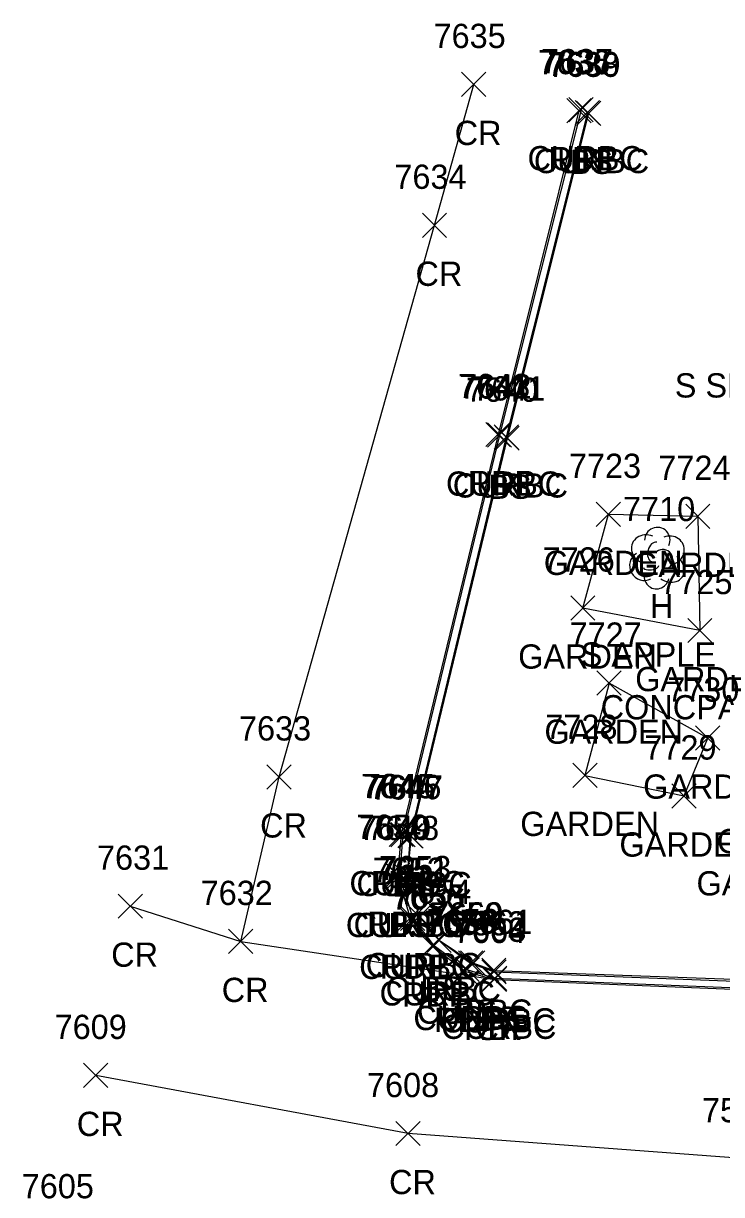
# Model space of a CAD drawing. Extents: x 1769141 to 1770817, y 735471 to 742405.
# Drawn here: x 1769943.3 to 1770000.9, y 741093 to 741189.5 of the extents above; entities that cross this region are included whole.
import ezdxf

# ---------------------------------------------------------------- set-up
doc = ezdxf.new("R2010")
doc.units = 0
for name, color, linetype in [('L_A', 7, 'Continuous'), ('L_C', 7, 'Continuous'), ('L_I', 7, 'Continuous'), ('L_TIC', 7, 'Continuous'), ('LAPB', 7, 'Continuous'), ('LELB', 7, 'Continuous'), ('LTD', 7, 'Continuous'), ('P_A', 7, 'Continuous'), ('P_I', 7, 'Continuous'), ('P_TIC', 7, 'Continuous'), ('PET', 7, 'Continuous'), ('PRC', 7, 'Continuous'), ('R_A', 7, 'Continuous'), ('R_I', 7, 'Continuous'), ('R_TIC', 7, 'Continuous'), ('RC', 7, 'Continuous')]:
    doc.layers.add(name, color=color, linetype=linetype)

msp = doc.modelspace()

# ---------------------------------------------------------------- linework, layer by layer
at = {"layer": 'L_TIC'}
for points in [[(1769988.96, 741181.137), (1769990.96, 741183.137)], [(1769990.96, 741181.137), (1769988.96, 741183.137)], [(1769982.25, 741154.344), (1769984.25, 741156.344)], [(1769984.25, 741154.344), (1769982.25, 741156.344)], [(1769990.598, 741148.067), (1769992.598, 741150.067)], [(1769992.598, 741148.067), (1769990.598, 741150.067)], [(1769997.975, 741147.906), (1769999.975, 741149.906)], [(1769999.975, 741147.906), (1769997.975, 741149.906)], [(1769988.488, 741140.342), (1769990.488, 741142.342)], [(1769990.488, 741140.342), (1769988.488, 741142.342)], [(1769998.138, 741138.484), (1770000.138, 741140.484)], [(1770000.138, 741138.484), (1769998.138, 741140.484)], [(1769990.65, 741134.148), (1769992.65, 741136.148)], [(1769992.65, 741134.148), (1769990.65, 741136.148)], [(1769998.792, 741129.618), (1770000.792, 741131.618)], [(1770000.792, 741129.618), (1769998.792, 741131.618)], [(1769988.658, 741126.544), (1769990.658, 741128.544)], [(1769990.658, 741126.544), (1769988.658, 741128.544)], [(1769996.836, 741124.842), (1769998.836, 741126.842)], [(1769998.836, 741124.842), (1769996.836, 741126.842)], [(1769974.317, 741121.546), (1769976.317, 741123.546)], [(1769976.317, 741121.546), (1769974.317, 741123.546)], [(1769973.995, 741118.205), (1769975.995, 741120.205)], [(1769975.995, 741118.205), (1769973.995, 741120.205)], [(1769976.641, 741112.942), (1769978.641, 741114.942)], [(1769978.641, 741112.942), (1769976.641, 741114.942)], [(1769979.411, 741111.083), (1769981.411, 741113.083)], [(1769981.411, 741111.083), (1769979.411, 741113.083)], [(1769981.148, 741110.465), (1769983.148, 741112.465)], [(1769983.148, 741110.465), (1769981.148, 741112.465)]]:
    msp.add_lwpolyline(points, dxfattribs=at)
at = {"layer": 'LAPB'}
for points in [[(1769991.598, 741149.067), (1769998.975, 741148.906), (1769999.138, 741139.484), (1769989.488, 741141.342)], [(1769989.488, 741141.342), (1769991.598, 741149.067)], [(1769991.65, 741135.148), (1769989.658, 741127.544), (1769997.836, 741125.842), (1769999.792, 741130.618)], [(1769999.792, 741130.618), (1769991.65, 741135.148)]]:
    msp.add_lwpolyline(points, dxfattribs=at)
at = {"layer": 'LELB'}
for points in [[(1769989.96, 741182.137), (1769983.25, 741155.344), (1769975.317, 741122.546), (1769974.995, 741119.205)], [(1769977.641, 741113.942), (1769980.411, 741112.083), (1769982.148, 741111.465), (1770015.532, 741110.24), (1770039.219, 741109.354), (1770043.324, 741110.423), (1770045.62, 741111.719), (1770046.71, 741113.015), (1770047.118, 741115.018), (1770046.642, 741117.741), (1770034.955, 741150.165), (1770026.505, 741173.218)]]:
    msp.add_lwpolyline(points, dxfattribs=at)
at = {"layer": 'LTD'}
msp.add_line((1769995.584, 741145.508), (1769995.584, 741145.508), dxfattribs=at)
msp.add_line((1769995.584, 741145.508), (1769995.584, 741145.508), dxfattribs=at)
msp.add_arc((1769995.631, 741146.942), 1.047, 335.52715, 180.95627, dxfattribs=at)
for centre, major_axis, ratio, start_param, end_param in [((1769994.792, 741146.174), (1.21, -0.512), 0.895232, 1.570796, 4.712389), ((1769995.375, 741145.966), (-0.208, -0.792), 0.645439, 3.141593, 6.283185), ((1769996.625, 741146.091), (-1.141, -0.483), 0.949671, 1.570796, 4.712389), ((1769994.501, 741144.799), (0.584, -1.042), 0.959034, 3.141593, 6.283185), ((1769996.084, 741145.341), (-0.5, 0.667), 0.989748, 3.141593, 6.283185), ((1769995.126, 741144.758), (-0.625, -0.083), 0.423636, 0, 3.141593), ((1769996.584, 741144.674), (-1.09, 0.792), 0.841452, 1.570796, 4.712389), ((1769995.584, 741144.008), (0.265, 1.061), 0.942809, 1.570796, 4.712389)]:
    msp.add_ellipse(centre, major_axis=major_axis, ratio=ratio, start_param=start_param, end_param=end_param, dxfattribs=at)
at = {"layer": 'P_TIC'}
for points in [[(1769979.484, 741183.516), (1769981.484, 741185.516)], [(1769981.484, 741183.516), (1769979.484, 741185.516)], [(1769988.165, 741181.356), (1769990.165, 741183.356)], [(1769990.165, 741181.356), (1769988.165, 741183.356)], [(1769976.252, 741171.904), (1769978.252, 741173.904)], [(1769978.252, 741171.904), (1769976.252, 741173.904)], [(1769981.497, 741154.651), (1769983.497, 741156.651)], [(1769983.497, 741154.651), (1769981.497, 741156.651)], [(1769963.436, 741126.415), (1769965.436, 741128.415)], [(1769965.436, 741126.415), (1769963.436, 741128.415)], [(1769973.506, 741121.666), (1769975.506, 741123.666)], [(1769975.506, 741121.666), (1769973.506, 741123.666)], [(1769973.211, 741118.306), (1769975.211, 741120.306)], [(1769975.211, 741118.306), (1769973.211, 741120.306)], [(1769951.156, 741115.758), (1769953.156, 741117.758)], [(1769953.156, 741115.758), (1769951.156, 741117.758)], [(1769974.244, 741114.767), (1769976.244, 741116.767)], [(1769976.244, 741114.767), (1769974.244, 741116.767)], [(1769960.272, 741112.852), (1769962.272, 741114.852)], [(1769962.272, 741112.852), (1769960.272, 741114.852)], [(1769960.272, 741112.852), (1769962.272, 741114.852)], [(1769962.272, 741112.852), (1769960.272, 741114.852)], [(1769976.077, 741112.479), (1769978.077, 741114.479)], [(1769978.077, 741112.479), (1769976.077, 741114.479)], [(1769978.725, 741110.384), (1769980.725, 741112.384)], [(1769980.725, 741110.384), (1769978.725, 741112.384)], [(1769981.195, 741109.714), (1769983.195, 741111.714)], [(1769983.195, 741109.714), (1769981.195, 741111.714)], [(1769981.195, 741109.714), (1769983.195, 741111.714)], [(1769983.195, 741109.714), (1769981.195, 741111.714)], [(1769948.315, 741101.802), (1769950.315, 741103.802)], [(1769950.315, 741101.802), (1769948.315, 741103.802)], [(1769974.073, 741097.008), (1769976.073, 741099.008)], [(1769976.073, 741097.008), (1769974.073, 741099.008)]]:
    msp.add_lwpolyline(points, dxfattribs=at)
at = {"layer": 'PET'}
msp.add_lwpolyline([(1769989.165, 741182.356), (1769982.497, 741155.651), (1769974.506, 741122.666), (1769974.211, 741119.306), (1769975.244, 741115.767), (1769977.077, 741113.479), (1769979.725, 741111.384), (1769982.195, 741110.714), (1770015.397, 741109.361), (1770039.221, 741108.61), (1770043.397, 741109.61), (1770046.303, 741111.13), (1770047.414, 741112.541), (1770047.927, 741115.281), (1770047.441, 741117.97)], dxfattribs=at)
at = {"layer": 'PRC'}
for points in [[(1769961.272, 741113.852), (1769964.436, 741127.415), (1769977.252, 741172.904), (1769980.484, 741184.516)], [(1769952.156, 741116.758), (1769961.272, 741113.852), (1769982.195, 741110.714)], [(1770057.588, 741095.491), (1770030.995, 741095.282), (1770002.622, 741095.939), (1769975.073, 741098.008), (1769949.315, 741102.802)]]:
    msp.add_lwpolyline(points, dxfattribs=at)
at = {"layer": 'R_TIC'}
for points in [[(1769988.344, 741181.432), (1769990.344, 741183.432)], [(1769990.344, 741181.432), (1769988.344, 741183.432)], [(1769988.864, 741181.198), (1769990.864, 741183.198)], [(1769990.864, 741181.198), (1769988.864, 741183.198)], [(1769981.616, 741154.601), (1769983.616, 741156.601)], [(1769983.616, 741154.601), (1769981.616, 741156.601)], [(1769982.177, 741154.451), (1769984.177, 741156.451)], [(1769984.177, 741154.451), (1769982.177, 741156.451)], [(1769973.653, 741121.653), (1769975.653, 741123.653)], [(1769975.653, 741121.653), (1769973.653, 741123.653)], [(1769974.234, 741121.584), (1769976.234, 741123.584)], [(1769976.234, 741121.584), (1769974.234, 741123.584)], [(1769973.354, 741118.206), (1769975.354, 741120.206)], [(1769975.354, 741118.206), (1769973.354, 741120.206)], [(1769973.995, 741118.205), (1769975.995, 741120.205)], [(1769975.995, 741118.205), (1769973.995, 741120.205)], [(1769974.996, 741114.902), (1769976.996, 741116.902)], [(1769976.996, 741114.902), (1769974.996, 741116.902)], [(1769974.455, 741114.753), (1769976.455, 741116.753)], [(1769976.455, 741114.753), (1769974.455, 741116.753)], [(1769976.641, 741112.942), (1769978.641, 741114.942)], [(1769978.641, 741112.942), (1769976.641, 741114.942)], [(1769976.14, 741112.565), (1769978.14, 741114.565)], [(1769978.14, 741112.565), (1769976.14, 741114.565)], [(1769979.229, 741111.063), (1769981.229, 741113.063)], [(1769981.229, 741111.063), (1769979.229, 741113.063)], [(1769978.928, 741110.531), (1769980.928, 741112.531)], [(1769980.928, 741110.531), (1769978.928, 741112.531)], [(1769981.167, 741110.339), (1769983.167, 741112.339)], [(1769983.167, 741110.339), (1769981.167, 741112.339)], [(1769981.221, 741109.811), (1769983.221, 741111.811)], [(1769983.221, 741109.811), (1769981.221, 741111.811)]]:
    msp.add_lwpolyline(points, dxfattribs=at)
at = {"layer": 'RC'}
for points in [[(1769989.344, 741182.432), (1769982.616, 741155.601), (1769974.653, 741122.653), (1769974.354, 741119.206), (1769975.455, 741115.753), (1769977.14, 741113.565), (1769979.928, 741111.531), (1769982.221, 741110.811), (1770015.468, 741109.49), (1770039.18, 741108.685), (1770043.424, 741109.712), (1770046.15, 741111.233), (1770047.304, 741112.588), (1770047.745, 741115.213), (1770047.365, 741117.923), (1770035.628, 741150.285), (1770027.192, 741173.587)], [(1769989.864, 741182.198), (1769983.177, 741155.451), (1769975.234, 741122.584), (1769974.995, 741119.205), (1769975.996, 741115.902), (1769977.641, 741113.942), (1769980.229, 741112.063), (1769982.167, 741111.339), (1770015.498, 741110.05), (1770039.199, 741109.265), (1770043.324, 741110.337), (1770045.704, 741111.619), (1770046.81, 741112.935), (1770047.21, 741115.063), (1770046.771, 741117.733), (1770035.066, 741150.164), (1770026.642, 741173.281)]]:
    msp.add_lwpolyline(points, dxfattribs=at)

# ---------------------------------------------------------------- texts
at = {"layer": 'L_A'}
for s, p in [('BS', (1769988.401, 741177.137)), ('BS', (1769981.691, 741150.344)), ('GARDEN', (1769986.267, 741144.067)), ('GARDEN', (1769993.644, 741143.906)), ('H', (1769995.017, 741140.508)), ('GARDEN', (1769984.157, 741136.342)), ('GARDEN', (1769993.808, 741134.484)), ('GARDEN', (1769986.319, 741130.148)), ('GARDEN', (1769994.461, 741125.618)), ('GARDEN', (1769984.328, 741122.544)), ('GARDEN', (1769992.505, 741120.842)), ('GARDEN', (1770000.545, 741121.12)), ('BS', (1769973.758, 741117.546)), ('GARDEN', (1769998.863, 741117.639)), ('BS', (1769973.436, 741114.205)), ('BS', (1769976.082, 741108.942)), ('BS', (1769978.852, 741107.083)), ('BS', (1769980.589, 741106.465))]:
    msp.add_text(s, height=2, dxfattribs=at).set_placement(p)
at = {"layer": 'L_C'}
for s, p in [('S SPRUCE', (1769997.073, 741158.698)), ('S APPLE', (1769989.316, 741136.508)), ('CONCPAD A BASE FOR MONUMENT', (1769990.962, 741132.158))]:
    msp.add_text(s, height=2, dxfattribs=at).set_placement(p)
at = {"layer": 'L_I'}
for s, p in [('7639', (1769986.645, 741185.137)), ('7640', (1769979.856, 741158.344)), ('7723', (1769988.338, 741152.067)), ('7724', (1769995.715, 741151.906)), ('7710', (1769992.805, 741148.508)), ('7726', (1769986.173, 741144.342)), ('7725', (1769995.879, 741142.484)), ('7727', (1769988.39, 741138.148)), ('7730', (1769996.446, 741133.618)), ('7728', (1769986.399, 741130.544)), ('7729', (1769994.568, 741128.842)), ('7647', (1769972.01, 741125.546)), ('7648', (1769971.688, 741122.205)), ('7654', (1769974.334, 741116.942)), ('7660', (1769976.97, 741115.083)), ('7661', (1769979.361, 741114.465))]:
    msp.add_text(s, height=2, dxfattribs=at).set_placement(p)
at = {"layer": 'P_A'}
for s, p in [('CR', (1769978.917, 741179.516)), ('RDP', (1769986.653, 741177.356)), ('CR', (1769975.685, 741167.904)), ('RDP', (1769979.986, 741150.651)), ('CR', (1769962.869, 741122.415)), ('RDP', (1769971.994, 741117.666)), ('RDP', (1769971.699, 741114.306)), ('CR', (1769950.589, 741111.758)), ('RDP', (1769972.732, 741110.767)), ('CR', (1769959.705, 741108.852)), ('CR', (1769959.705, 741108.852)), ('RDP', (1769974.565, 741108.479)), ('RDP', (1769977.213, 741106.384)), ('RDP', (1769979.683, 741105.714)), ('CR', (1769980.628, 741105.714)), ('CR', (1769947.749, 741097.802)), ('CR', (1769973.506, 741093.008))]:
    msp.add_text(s, height=2, dxfattribs=at).set_placement(p)
at = {"layer": 'P_I'}
for s, p in [('7635', (1769977.177, 741187.516)), ('7636', (1769985.803, 741185.356)), ('7634', (1769973.945, 741175.904)), ('7643', (1769979.19, 741158.651)), ('7633', (1769961.129, 741130.415)), ('7644', (1769971.199, 741125.666)), ('7650', (1769970.818, 741122.306)), ('7631', (1769949.416, 741119.758)), ('7651', (1769972.504, 741118.767)), ('7632', (1769957.965, 741116.852)), ('7632', (1769957.965, 741116.852)), ('7656', (1769973.715, 741116.479)), ('7657', (1769976.418, 741114.384)), ('7664', (1769978.84, 741113.714)), ('7664', (1769978.84, 741113.714)), ('7609', (1769945.922, 741105.802)), ('7608', (1769971.687, 741101.008)), ('7567', (1769999.315, 741098.939)), ('7605', (1769943.21, 741092.667))]:
    msp.add_text(s, height=2, dxfattribs=at).set_placement(p)
at = {"layer": 'R_A'}
for p in [(1769984.927, 741177.432), (1769985.447, 741177.198), (1769978.198, 741150.601), (1769978.76, 741150.451), (1769970.236, 741117.653), (1769970.817, 741117.584), (1769969.937, 741114.206), (1769970.578, 741114.205), (1769971.579, 741110.902), (1769971.037, 741110.753), (1769972.723, 741108.565), (1769973.224, 741108.942), (1769975.812, 741107.063), (1769975.511, 741106.531), (1769977.75, 741106.339), (1769977.804, 741105.811)]:
    msp.add_text('CURBC', height=2, dxfattribs=at).set_placement(p)
at = {"layer": 'R_I'}
for s, p in [('7637', (1769986.037, 741185.432)), ('7638', (1769986.557, 741185.198)), ('7642', (1769979.309, 741158.601)), ('7641', (1769980.437, 741158.451)), ('7645', (1769971.346, 741125.653)), ('7646', (1769971.872, 741125.584)), ('7649', (1769971.04, 741122.206)), ('7648', (1769971.688, 741122.205)), ('7652', (1769972.148, 741118.753)), ('7653', (1769972.689, 741118.902)), ('7654', (1769974.334, 741116.942)), ('7655', (1769973.833, 741116.565)), ('7659', (1769976.914, 741115.063)), ('7658', (1769976.621, 741114.531)), ('7662', (1769978.813, 741114.339)), ('7663', (1769978.867, 741113.811))]:
    msp.add_text(s, height=2, dxfattribs=at).set_placement(p)

doc.saveas('drawing.dxf')
